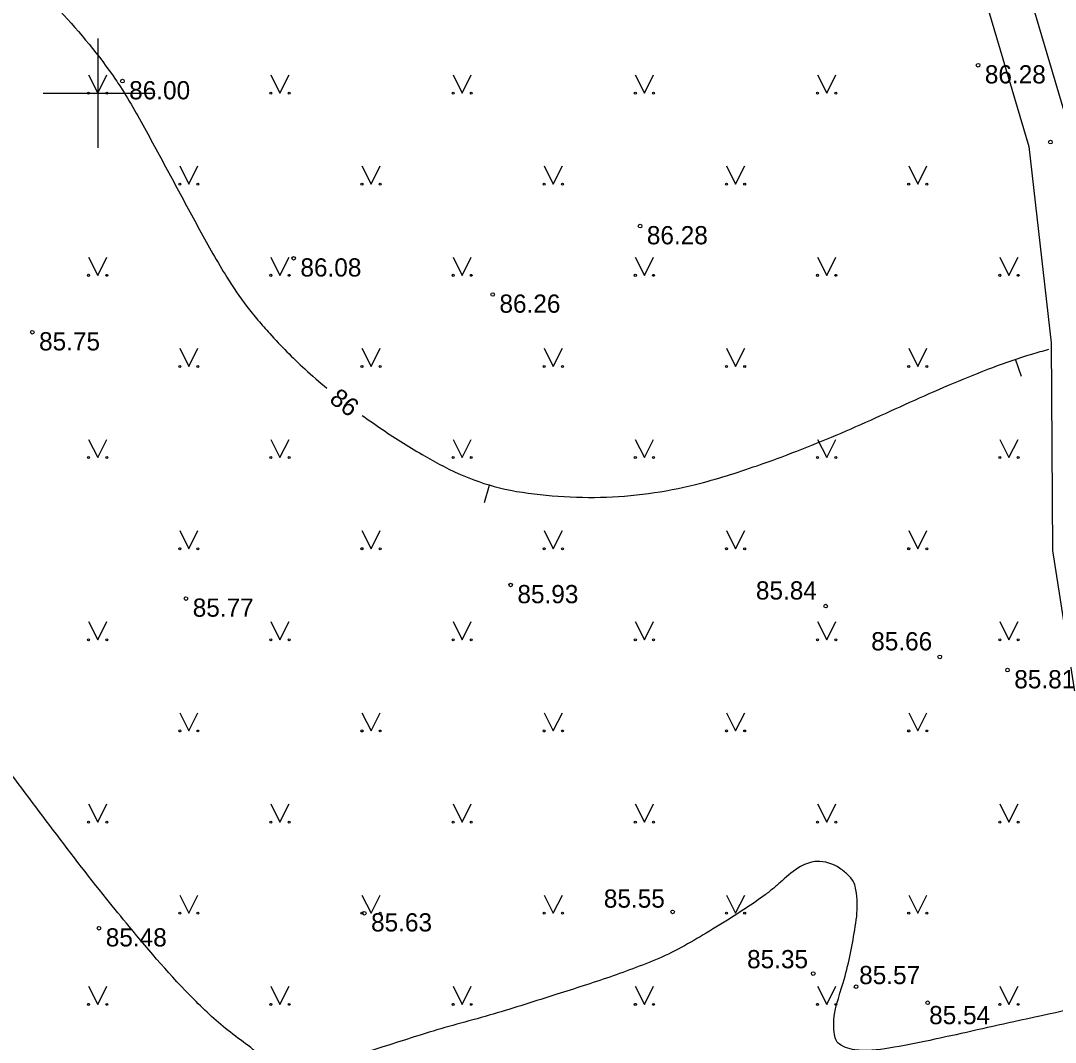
# Model space of a CAD drawing. Extents: x 576692 to 577659, y 273254 to 273799.
# Drawn here: x 577397.89 to 577426.27, y 273373.96 to 273401.99 of the extents above; entities that cross this region are included whole.
import ezdxf

# ---------------------------------------------------------------- set-up
doc = ezdxf.new("R2010")
doc.units = 0
for name, color, linetype in [('CKOM_ELEM_####_####_#', 7, 'Continuous'), ('ELEK_ELEM_####_####_#', 7, 'Continuous'), ('GEOD_ELEM_####_TKST_#', 7, 'Continuous'), ('GEOD_SITP_####_TKST_#', 7, 'Continuous'), ('HIDT_REZV_####_TKST_#', 7, 'Continuous'), ('LKAN_ELEM_PAST_TKST_#', 7, 'Continuous'), ('RELJ_ELEM_####_####_#', 7, 'Continuous'), ('RELJ_HORZ_PAMT_####_#', 7, 'Continuous')]:
    doc.layers.add(name, color=color, linetype=linetype)

msp = doc.modelspace()

# ---------------------------------------------------------------- linework, layer by layer
at = {"layer": 'CKOM_ELEM_####_####_#'}
for p, q in [((577400, 273401.5), (577400, 273400)), ((577398.5, 273400), (577400, 273400)), ((577400, 273400), (577400, 273398.5)), ((577400, 273400), (577401.5, 273400))]:
    msp.add_line(p, q, dxfattribs=at)
at = {"layer": 'ELEK_ELEM_####_####_#'}
for points in [[(577413.683, 273433.171), (577414.384, 273428.577), (577417.043, 273421.109), (577421.162, 273412.286), (577423.234, 273406.34), (577425.55, 273398.535), (577426.162, 273393.15), (577426.197, 273387.448), (577426.921, 273382.825), (577428.445, 273373.585), (577429.287, 273365.909), (577429.848, 273358.65), (577430.948, 273354.997), (577433.405, 273351.978)], [(577414.895, 273433.183), (577415.552, 273428.871), (577418.155, 273421.565), (577422.276, 273412.738), (577424.376, 273406.708), (577426.73, 273398.775), (577427.362, 273393.222), (577427.397, 273387.544), (577428.105, 273383.015), (577429.635, 273373.749), (577430.481, 273366.021), (577431.034, 273358.872), (577432.028, 273355.574), (577434.03, 273353.141)]]:
    msp.add_lwpolyline(points, dxfattribs=at)
at = {"layer": 'GEOD_ELEM_####_TKST_#'}
for p, q in [((577425.341, 273392.227), (577425.183, 273392.701)), ((577410.612, 273388.764), (577410.753, 273389.243))]:
    msp.add_line(p, q, dxfattribs=at)
for points in [[(577389.642, 273424.083), (577390.296, 273424.324), (577391.059, 273424.53), (577391.445, 273424.593), (577391.831, 273424.628), (577392.356, 273424.57), (577392.654, 273424.485), (577392.797, 273424.344), (577392.891, 273424.139), (577392.939, 273423.451), (577392.6, 273422.395), (577392.237, 273421.551), (577391.833, 273420.724), (577391.426, 273419.903), (577391.052, 273419.077), (577390.901, 273418.6), (577390.853, 273418.356), (577390.818, 273418.112), (577390.864, 273417.617), (577391.08, 273417.166), (577391.451, 273416.909), (577391.925, 273416.863), (577392.157, 273416.906), (577392.389, 273416.965), (577392.831, 273417.165), (577393.459, 273417.65), (577394.059, 273418.215), (577394.677, 273418.775), (577395.354, 273419.244), (577396.118, 273419.567), (577396.54, 273419.716), (577396.985, 273419.824), (577397.429, 273419.804), (577397.642, 273419.718), (577397.745, 273419.651), (577397.846, 273419.567), (577398.016, 273419.36), (577398.113, 273419.142), (577398.154, 273418.918), (577398.158, 273418.692), (577398.085, 273417.979), (577397.848, 273417.28), (577397.643, 273416.903), (577397.43, 273416.545), (577396.957, 273415.871), (577395.949, 273414.611), (577394.93, 273413.367), (577394.007, 273412.009), (577393.616, 273411.255), (577393.466, 273410.86), (577393.345, 273410.449), (577393.302, 273409.778), (577393.414, 273409.086), (577393.536, 273408.735), (577393.676, 273408.396), (577394.028, 273407.758), (577394.398, 273407.232), (577394.78, 273406.722), (577395.18, 273406.23), (577395.604, 273405.757), (577397.297, 273403.983), (577398.971, 273402.251), (577400.488, 273400.373), (577400.621, 273400.173), (577401.372, 273398.88), (577402.084, 273397.565), (577402.796, 273396.249), (577403.543, 273394.949), (577404.09, 273394.149), (577404.396, 273393.77), (577404.721, 273393.4), (577405.682, 273392.431), (577406.285, 273391.902)], [(577407.259, 273391.154), (577407.812, 273390.77), (577408.98, 273390.041), (577410.044, 273389.499), (577411.166, 273389.138), (577412.47, 273388.955), (577413.795, 273388.911), (577416.404, 273389.264), (577418.091, 273389.778), (577420.262, 273390.615), (577422.416, 273391.577), (577424.558, 273392.474), (577425.627, 273392.839), (577426.094, 273392.972)]]:
    msp.add_spline(points, degree=3, dxfattribs=at)
at = {"layer": 'GEOD_SITP_####_TKST_#'}
for points in [[(577428.168, 273375.168), (577425.139, 273374.524), (577422.826, 273374.012), (577421.708, 273373.799), (577420.774, 273373.753), (577420.519, 273373.817), (577420.27, 273373.998), (577420.215, 273374.174), (577420.192, 273374.445), (577420.452, 273375.593), (577420.77, 273377.049), (577420.839, 273377.78), (577420.801, 273378.145), (577420.758, 273378.327), (577420.605, 273378.529), (577420.356, 273378.736), (577419.735, 273378.92), (577419.279, 273378.779), (577418.774, 273378.388), (577418.548, 273378.191), (577418.308, 273378.004), (577417.593, 273377.512), (577416.866, 273377.059), (577415.479, 273376.297), (577414.768, 273376.01), (577414.048, 273375.75), (577412.594, 273375.276), (577410.845, 273374.731), (577409.09, 273374.234), (577405.568, 273373.347), (577404.8, 273373.416), (577404.197, 273373.813), (577403.641, 273374.234), (577402.637, 273375.138), (577400.863, 273377.135), (577400.246, 273377.889), (577397.139, 273381.946), (577394.643, 273385.194), (577394.142, 273385.923), (577389.748, 273392.641), (577389.025, 273393.685), (577388.671, 273394.211), (577388.503, 273394.481), (577388.344, 273394.756), (577388.194, 273395.081), (577387.08, 273397.531), (577386.491, 273398.74), (577385.827, 273399.914), (577385.168, 273400.844), (577384.435, 273401.715), (577382.946, 273403.439), (577382.886, 273403.517), (577382.101, 273404.728), (577381.363, 273405.968), (577379.875, 273408.44), (577379.085, 273409.645), (577377.613, 273411.807), (577377.113, 273412.672), (577375.561, 273415.995), (577375.548, 273416.03), (577375.543, 273416.041), (577375.54, 273416.049), (577375.316, 273417.411), (577375.414, 273418.826), (577375.464, 273419.186), (577375.526, 273419.545), (577375.594, 273420.266), (577375.521, 273421.363), (577375.434, 273422.397), (577375.251, 273423.095), (577375.076, 273423.421), (577374.843, 273423.729), (577374.575, 273423.928)], [(577429.591, 273361.951), (577428.311, 273361.772), (577427.265, 273361.772), (577424.852, 273362.177), (577423.195, 273361.65), (577421.402, 273360.267), (577420, 273360), (577419.611, 273359.734), (577419.101, 273357.06), (577418.153, 273356.539), (577416.36, 273356.29), (577414.77, 273356.692), (577414.204, 273357.222), (577414.068, 273358.431), (577414.75, 273360), (577412.925, 273359.58), (577411.269, 273359.239), (577409.996, 273359.395), (577407.012, 273360.145), (577404.198, 273360.541), (577401.27, 273360.711), (577398.625, 273361.263), (577395.896, 273362.55), (577394.467, 273363.895), (577392.827, 273365.875), (577391.37, 273367.743), (577389.588, 273370.842), (577388.428, 273374.351), (577387.382, 273378.908), (577385.882, 273384.893), (577385.006, 273387.129), (577383.563, 273389.463), (577382.149, 273391.657), (577381.116, 273393.793), (577379.843, 273396.411), (577378.669, 273398.449), (577376.774, 273401.208), (577375.388, 273403.458), (577374.087, 273405.552), (577372.744, 273407.052), (577371.612, 273409.075), (577370.34, 273411.755)], [(577367.535, 273400.415), (577367.632, 273400.396), (577368.086, 273400.276), (577368.539, 273400.107), (577369.41, 273399.689), (577370.202, 273399.194), (577370.923, 273398.612), (577371.583, 273397.936), (577372.847, 273396.347), (577373.41, 273395.522), (577373.928, 273394.663), (577374.372, 273393.829), (577374.868, 273393.037), (577375.066, 273392.807), (577375.289, 273392.601), (577375.518, 273392.399), (577375.733, 273392.182), (577376.123, 273391.703), (577376.436, 273391.164), (577376.661, 273390.559), (577376.819, 273389.946), (577376.917, 273389.326), (577376.958, 273388.7), (577377.035, 273384.769), (577377.062, 273382.493), (577377.152, 273380.383), (577377.225, 273379.329), (577377.306, 273378.276), (577377.53, 273376.383), (577377.743, 273375.378), (577378.809, 273371.569), (577379.1, 273370.371), (577380.81, 273363.592), (577384.769, 273360.093), (577387.183, 273359.124), (577388.703, 273358.125), (577393.707, 273352.334), (577396.398, 273351.581), (577401.423, 273351.732), (577405.187, 273352.259), (577407.728, 273352.617)]]:
    msp.add_spline(points, degree=3, dxfattribs=at)
at = {"layer": 'LKAN_ELEM_PAST_TKST_#'}
for p, q in [((577399.75, 273400.5), (577400, 273400)), ((577400, 273400), (577400.25, 273400.5)), ((577404.75, 273400.5), (577405, 273400)), ((577405, 273400), (577405.25, 273400.5)), ((577409.75, 273400.5), (577410, 273400)), ((577410, 273400), (577410.25, 273400.5)), ((577414.75, 273400.5), (577415, 273400)), ((577415, 273400), (577415.25, 273400.5)), ((577419.75, 273400.5), (577420, 273400)), ((577420, 273400), (577420.25, 273400.5)), ((577402.25, 273398), (577402.5, 273397.5)), ((577402.5, 273397.5), (577402.75, 273398)), ((577407.25, 273398), (577407.5, 273397.5)), ((577407.5, 273397.5), (577407.75, 273398)), ((577412.25, 273398), (577412.5, 273397.5)), ((577412.5, 273397.5), (577412.75, 273398)), ((577417.25, 273398), (577417.5, 273397.5)), ((577417.5, 273397.5), (577417.75, 273398)), ((577422.25, 273398), (577422.5, 273397.5)), ((577422.5, 273397.5), (577422.75, 273398)), ((577399.75, 273395.5), (577400, 273395)), ((577400, 273395), (577400.25, 273395.5)), ((577404.75, 273395.5), (577405, 273395)), ((577405, 273395), (577405.25, 273395.5)), ((577409.75, 273395.5), (577410, 273395)), ((577410, 273395), (577410.25, 273395.5)), ((577414.75, 273395.5), (577415, 273395)), ((577415, 273395), (577415.25, 273395.5)), ((577419.75, 273395.5), (577420, 273395)), ((577420, 273395), (577420.25, 273395.5)), ((577424.75, 273395.5), (577425, 273395)), ((577425, 273395), (577425.25, 273395.5)), ((577402.25, 273393), (577402.5, 273392.5)), ((577402.5, 273392.5), (577402.75, 273393)), ((577407.25, 273393), (577407.5, 273392.5)), ((577407.5, 273392.5), (577407.75, 273393)), ((577412.25, 273393), (577412.5, 273392.5)), ((577412.5, 273392.5), (577412.75, 273393)), ((577417.25, 273393), (577417.5, 273392.5)), ((577417.5, 273392.5), (577417.75, 273393)), ((577422.25, 273393), (577422.5, 273392.5)), ((577422.5, 273392.5), (577422.75, 273393)), ((577399.75, 273390.5), (577400, 273390)), ((577400, 273390), (577400.25, 273390.5)), ((577404.75, 273390.5), (577405, 273390)), ((577405, 273390), (577405.25, 273390.5)), ((577409.75, 273390.5), (577410, 273390)), ((577410, 273390), (577410.25, 273390.5)), ((577414.75, 273390.5), (577415, 273390)), ((577415, 273390), (577415.25, 273390.5)), ((577419.75, 273390.5), (577420, 273390)), ((577420, 273390), (577420.25, 273390.5)), ((577424.75, 273390.5), (577425, 273390)), ((577425, 273390), (577425.25, 273390.5)), ((577402.25, 273388), (577402.5, 273387.5)), ((577402.5, 273387.5), (577402.75, 273388)), ((577407.25, 273388), (577407.5, 273387.5)), ((577407.5, 273387.5), (577407.75, 273388)), ((577412.25, 273388), (577412.5, 273387.5)), ((577412.5, 273387.5), (577412.75, 273388)), ((577417.25, 273388), (577417.5, 273387.5)), ((577417.5, 273387.5), (577417.75, 273388)), ((577422.25, 273388), (577422.5, 273387.5)), ((577422.5, 273387.5), (577422.75, 273388)), ((577399.75, 273385.5), (577400, 273385)), ((577400, 273385), (577400.25, 273385.5)), ((577404.75, 273385.5), (577405, 273385)), ((577405, 273385), (577405.25, 273385.5)), ((577409.75, 273385.5), (577410, 273385)), ((577410, 273385), (577410.25, 273385.5)), ((577414.75, 273385.5), (577415, 273385)), ((577415, 273385), (577415.25, 273385.5)), ((577419.75, 273385.5), (577420, 273385)), ((577420, 273385), (577420.25, 273385.5)), ((577424.75, 273385.5), (577425, 273385)), ((577425, 273385), (577425.25, 273385.5)), ((577402.25, 273383), (577402.5, 273382.5)), ((577402.5, 273382.5), (577402.75, 273383)), ((577407.25, 273383), (577407.5, 273382.5)), ((577407.5, 273382.5), (577407.75, 273383)), ((577412.25, 273383), (577412.5, 273382.5)), ((577412.5, 273382.5), (577412.75, 273383)), ((577417.25, 273383), (577417.5, 273382.5)), ((577417.5, 273382.5), (577417.75, 273383)), ((577422.25, 273383), (577422.5, 273382.5)), ((577422.5, 273382.5), (577422.75, 273383)), ((577399.75, 273380.5), (577400, 273380)), ((577400, 273380), (577400.25, 273380.5)), ((577404.75, 273380.5), (577405, 273380)), ((577405, 273380), (577405.25, 273380.5)), ((577409.75, 273380.5), (577410, 273380)), ((577410, 273380), (577410.25, 273380.5)), ((577414.75, 273380.5), (577415, 273380)), ((577415, 273380), (577415.25, 273380.5)), ((577419.75, 273380.5), (577420, 273380)), ((577420, 273380), (577420.25, 273380.5)), ((577424.75, 273380.5), (577425, 273380)), ((577425, 273380), (577425.25, 273380.5)), ((577402.25, 273378), (577402.5, 273377.5)), ((577402.5, 273377.5), (577402.75, 273378)), ((577407.25, 273378), (577407.5, 273377.5)), ((577407.5, 273377.5), (577407.75, 273378)), ((577412.25, 273378), (577412.5, 273377.5)), ((577412.5, 273377.5), (577412.75, 273378)), ((577417.25, 273378), (577417.5, 273377.5)), ((577417.5, 273377.5), (577417.75, 273378)), ((577422.25, 273378), (577422.5, 273377.5)), ((577422.5, 273377.5), (577422.75, 273378)), ((577399.75, 273375.5), (577400, 273375)), ((577400, 273375), (577400.25, 273375.5)), ((577404.75, 273375.5), (577405, 273375)), ((577405, 273375), (577405.25, 273375.5)), ((577409.75, 273375.5), (577410, 273375)), ((577410, 273375), (577410.25, 273375.5)), ((577414.75, 273375.5), (577415, 273375)), ((577415, 273375), (577415.25, 273375.5)), ((577419.75, 273375.5), (577420, 273375)), ((577420, 273375), (577420.25, 273375.5)), ((577424.75, 273375.5), (577425, 273375)), ((577425, 273375), (577425.25, 273375.5))]:
    msp.add_line(p, q, dxfattribs=at)
for centre, radius in [((577399.75, 273400), 0.028), ((577400.25, 273400), 0.0263), ((577404.75, 273400), 0.028), ((577405.25, 273400), 0.0263), ((577409.75, 273400), 0.028), ((577410.25, 273400), 0.0263), ((577414.75, 273400), 0.028), ((577415.25, 273400), 0.0263), ((577419.75, 273400), 0.028), ((577420.25, 273400), 0.0263), ((577402.25, 273397.5), 0.028), ((577402.75, 273397.5), 0.0263), ((577407.25, 273397.5), 0.028), ((577407.75, 273397.5), 0.0263), ((577412.25, 273397.5), 0.028), ((577412.75, 273397.5), 0.0263), ((577417.25, 273397.5), 0.028), ((577417.75, 273397.5), 0.0263), ((577422.25, 273397.5), 0.028), ((577422.75, 273397.5), 0.0263), ((577399.75, 273395), 0.028), ((577400.25, 273395), 0.0263), ((577404.75, 273395), 0.028), ((577405.25, 273395), 0.0263), ((577409.75, 273395), 0.028), ((577410.25, 273395), 0.0263), ((577414.75, 273395), 0.028), ((577415.25, 273395), 0.0263), ((577419.75, 273395), 0.028), ((577420.25, 273395), 0.0263), ((577424.75, 273395), 0.028), ((577425.25, 273395), 0.0263), ((577402.25, 273392.5), 0.028), ((577402.75, 273392.5), 0.0263), ((577407.25, 273392.5), 0.028), ((577407.75, 273392.5), 0.0263), ((577412.25, 273392.5), 0.028), ((577412.75, 273392.5), 0.0263), ((577417.25, 273392.5), 0.028), ((577417.75, 273392.5), 0.0263), ((577422.25, 273392.5), 0.028), ((577422.75, 273392.5), 0.0263), ((577399.75, 273390), 0.028), ((577400.25, 273390), 0.0263), ((577404.75, 273390), 0.028), ((577405.25, 273390), 0.0263), ((577409.75, 273390), 0.028), ((577410.25, 273390), 0.0263), ((577414.75, 273390), 0.028), ((577415.25, 273390), 0.0263), ((577419.75, 273390), 0.028), ((577420.25, 273390), 0.0263), ((577424.75, 273390), 0.028), ((577425.25, 273390), 0.0263), ((577402.25, 273387.5), 0.028), ((577402.75, 273387.5), 0.0263), ((577407.25, 273387.5), 0.028), ((577407.75, 273387.5), 0.0263), ((577412.25, 273387.5), 0.028), ((577412.75, 273387.5), 0.0263), ((577417.25, 273387.5), 0.028), ((577417.75, 273387.5), 0.0263), ((577422.25, 273387.5), 0.028), ((577422.75, 273387.5), 0.0263), ((577399.75, 273385), 0.028), ((577400.25, 273385), 0.0263), ((577404.75, 273385), 0.028), ((577405.25, 273385), 0.0263), ((577409.75, 273385), 0.028), ((577410.25, 273385), 0.0263), ((577414.75, 273385), 0.028), ((577415.25, 273385), 0.0263), ((577419.75, 273385), 0.028), ((577420.25, 273385), 0.0263), ((577424.75, 273385), 0.028), ((577425.25, 273385), 0.0263), ((577402.25, 273382.5), 0.028), ((577402.75, 273382.5), 0.0263), ((577407.25, 273382.5), 0.028), ((577407.75, 273382.5), 0.0263), ((577412.25, 273382.5), 0.028), ((577412.75, 273382.5), 0.0263), ((577417.25, 273382.5), 0.028), ((577417.75, 273382.5), 0.0263), ((577422.25, 273382.5), 0.028), ((577422.75, 273382.5), 0.0263), ((577399.75, 273380), 0.028), ((577400.25, 273380), 0.0263), ((577404.75, 273380), 0.028), ((577405.25, 273380), 0.0263), ((577409.75, 273380), 0.028), ((577410.25, 273380), 0.0263), ((577414.75, 273380), 0.028), ((577415.25, 273380), 0.0263), ((577419.75, 273380), 0.028), ((577420.25, 273380), 0.0263), ((577424.75, 273380), 0.028), ((577425.25, 273380), 0.0263), ((577402.25, 273377.5), 0.028), ((577402.75, 273377.5), 0.0263), ((577407.25, 273377.5), 0.028), ((577407.75, 273377.5), 0.0263), ((577412.25, 273377.5), 0.028), ((577412.75, 273377.5), 0.0263), ((577417.25, 273377.5), 0.028), ((577417.75, 273377.5), 0.0263), ((577422.25, 273377.5), 0.028), ((577422.75, 273377.5), 0.0263), ((577399.75, 273375), 0.028), ((577400.25, 273375), 0.0263), ((577404.75, 273375), 0.028), ((577405.25, 273375), 0.0263), ((577409.75, 273375), 0.028), ((577410.25, 273375), 0.0263), ((577414.75, 273375), 0.028), ((577415.25, 273375), 0.0263), ((577419.75, 273375), 0.028), ((577420.25, 273375), 0.0263), ((577424.75, 273375), 0.028), ((577425.25, 273375), 0.0263)]:
    msp.add_circle(centre, radius, dxfattribs=at)
at = {"layer": 'RELJ_ELEM_####_####_#'}
for centre in [(577424.153, 273400.764), (577400.677, 273400.328), (577426.14, 273398.655), (577414.88, 273396.351), (577405.375, 273395.467), (577410.836, 273394.474), (577398.205, 273393.44), (577411.329, 273386.505), (577402.421, 273386.134), (577419.973, 273385.925), (577423.103, 273384.531), (577424.961, 273384.17), (577407.314, 273377.5), (577415.774, 273377.538), (577400.035, 273377.088), (577419.631, 273375.844), (577420.807, 273375.485), (577422.771, 273375.044)]:
    msp.add_circle(centre, 0.05, dxfattribs=at)

# ---------------------------------------------------------------- texts
at = {"layer": 'HIDT_REZV_####_TKST_#'}
for s, p in [(' 86.28', (577424.153, 273400.264)), (' 86.00', (577400.677, 273399.828)), (' 86.28', (577414.88, 273395.851)), (' 86.08', (577405.375, 273394.967)), (' 86.26', (577410.836, 273393.974)), (' 85.75', (577398.205, 273392.94)), (' 85.93', (577411.329, 273386.005)), (' 85.84', (577417.872, 273386.106)), (' 85.77', (577402.421, 273385.634)), (' 85.66', (577421.036, 273384.711)), (' 85.81', (577424.961, 273383.67)), (' 85.55', (577413.7, 273377.652)), (' 85.63', (577407.314, 273377)), (' 85.48', (577400.035, 273376.588)), (' 85.35', (577417.63, 273375.99)), (' 85.57', (577420.705, 273375.555)), (' 85.54', (577422.625, 273374.456))]:
    msp.add_text(s, height=0.5, dxfattribs=at).set_placement(p)
at = {"layer": 'RELJ_HORZ_PAMT_####_#'}
msp.add_text('86', height=0.5, rotation=322.5923, dxfattribs=at).set_placement((577406.325, 273391.542))

doc.saveas('drawing.dxf')
